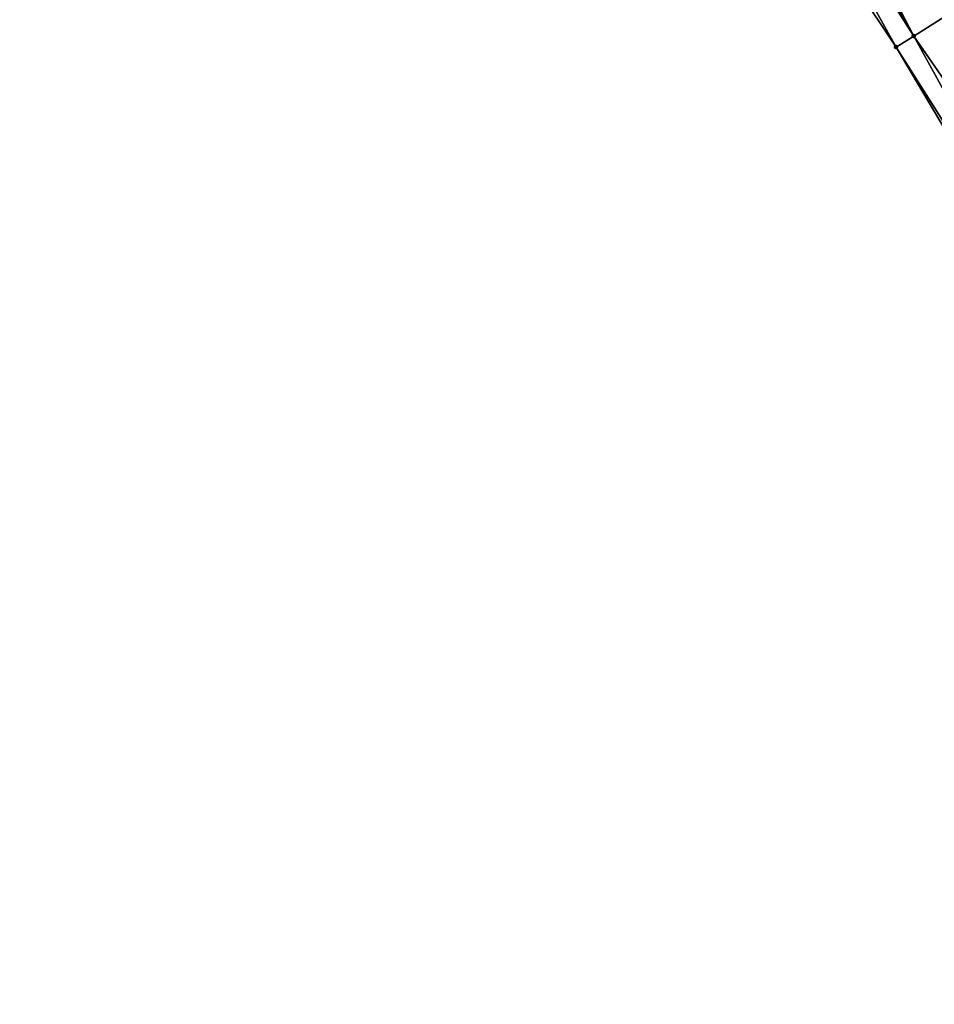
# Model space of a CAD drawing. Header units: feet. Extents: x 2004186 to 2014793, y 836912 to 864902.
# Tile 370 of 656: x 2009824 to 2009876, y 848854 to 848911. Entities that reach past the tile are written whole.
import ezdxf

# ---------------------------------------------------------------- set-up
doc = ezdxf.new("R2010")
doc.units = ezdxf.units.FT
doc.header["$LTSCALE"] = 100
doc.header["$MEASUREMENT"] = 0
doc.layers.add('I-77 SB_MM21-27-Surface-Border', color=7, linetype='Continuous')
doc.layers.add('I-77 SB_MM21-27-Surface-TIN', color=7, linetype='Continuous')
doc.layers.add('Road Shots', color=4, linetype='Continuous', lineweight=200)
doc.layers.add('Road X-Section', color=30, linetype='Continuous', lineweight=13)

msp = doc.modelspace()

# ---------------------------------------------------------------- linework, layer by layer
at = {"layer": 'I-77 SB_MM21-27-Surface-Border', "color": 3, "linetype": 'ByBlock', "lineweight": -2}
msp.add_polyline3d([(2009916.190808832, 848841.9269525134, 427.4272913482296), (2009906.306348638, 848859.323898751, 427.3652300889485), (2009894.37184794, 848875.4729130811, 427.2132154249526), (2009883.974851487, 848892.5579192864, 427.142303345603), (2009873.97081867, 848909.4472396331, 427.0527480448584), (2009862.872036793, 848926.0958827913, 427.0244709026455), (2009852.451987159, 848943.1679908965, 426.9473174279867), (2009842.031924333, 848960.2401201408, 426.8784663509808), (2009831.674598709, 848976.8038825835, 426.8050204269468), (2009821.351448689, 848993.9443379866, 426.7822035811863), (2009811.028325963, 849011.0847510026, 426.7466182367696), (2009801.041554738, 849028.441653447, 426.6923110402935), (2009791.258311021, 849045.3737114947, 426.6573367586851), (2009780.997530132, 849062.5701654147, 426.6372701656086), (2009770.903162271, 849079.8775549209, 426.6196813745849), (2009759.976796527, 849096.630165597, 426.552056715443), (2009748.890434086, 849112.9045776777, 426.4880582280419)], dxfattribs=at)
at = {"layer": 'I-77 SB_MM21-27-Surface-TIN', "color": 128, "linetype": 'ByBlock', "lineweight": -2}
for points in [[(2009865.247103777, 848927.578804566, 427.1596410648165), (2009864.568506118, 848927.1551239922, 427.1253914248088), (2009874.988709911, 848910.0827689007, 427.1073598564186)], [(2009865.756056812, 848927.8965573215, 427.1823760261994), (2009865.247103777, 848927.578804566, 427.1596410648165), (2009874.988709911, 848910.0827689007, 427.1073598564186)], [(2009865.756056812, 848927.8965573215, 427.1823760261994), (2009874.988709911, 848910.0827689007, 427.1073598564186), (2009877.363756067, 848911.5657240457, 427.2553744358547)], [(2009864.22921111, 848926.9432775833, 427.1059118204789), (2009862.872036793, 848926.0958827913, 427.0244709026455), (2009873.97081867, 848909.4472396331, 427.0527480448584)], [(2009864.568506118, 848927.1551239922, 427.1253914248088), (2009864.22921111, 848926.9432775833, 427.1059118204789), (2009874.988709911, 848910.0827689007, 427.1073598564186)], [(2009864.22921111, 848926.9432775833, 427.1059118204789), (2009873.97081867, 848909.4472396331, 427.0527480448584), (2009874.988709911, 848910.0827689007, 427.1073598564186)], [(2009877.363756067, 848911.5657240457, 427.2553744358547), (2009874.988709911, 848910.0827689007, 427.1073598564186), (2009886.195688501, 848893.9099115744, 427.2606465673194)], [(2009874.988709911, 848910.0827689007, 427.1073598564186), (2009873.97081867, 848909.4472396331, 427.0527480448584), (2009884.487349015, 848892.8699229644, 427.1713391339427)], [(2009874.988709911, 848910.0827689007, 427.1073598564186), (2009884.487349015, 848892.8699229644, 427.1713391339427), (2009886.195688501, 848893.9099115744, 427.2606465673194)], [(2009873.97081867, 848909.4472396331, 427.0527480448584), (2009883.974851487, 848892.5579192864, 427.142303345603), (2009884.487349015, 848892.8699229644, 427.1713391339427)]]:
    msp.add_3dface(points, dxfattribs=at)
at = {"layer": 'Road Shots', "lineweight": 100}
for p in [(2009874.988709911, 848910.0827689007, 427.1073598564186), (2009873.97081867, 848909.4472396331, 427.0527480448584)]:
    msp.add_point(p, dxfattribs=at)
at = {"layer": 'Road X-Section', "extrusion": (0.5294869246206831, -0.8483125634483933, 0.003064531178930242), "elevation": 344062.7470769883, "flags": 128}
msp.add_lwpolyline([(2154497.909740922, -627.341213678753), (2154499.109740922, -627.2866016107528), (2154501.909740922, -627.1385863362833), (2154502.709740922, -627.101806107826), (2154503.909740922, -627.0516598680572), (2154504.309740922, -627.0425523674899), (2154504.709740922, -627.0351607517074), (2154505.909740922, -626.9873020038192), (2154506.509740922, -626.9667409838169), (2154507.109740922, -626.9334302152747), (2154507.709740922, -626.9068797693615), (2154508.509740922, -626.8821223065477), (2154509.909740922, -626.8220841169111), (2154510.909740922, -626.7835821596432), (2154512.109740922, -626.7336406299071), (2154512.909740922, -626.703513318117), (2154513.509740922, -626.6800790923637), (2154514.709740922, -626.6268219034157), (2154515.109740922, -626.6118449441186), (2154515.909740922, -626.5741203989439), (2154516.309740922, -626.5595726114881), (2154516.909740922, -626.5306914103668), (2154517.709740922, -626.4958618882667), (2154517.909740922, -626.4913269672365), (2154518.309740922, -626.492652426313), (2154518.509740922, -626.486415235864), (2154519.109740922, -626.4498481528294), (2154519.709740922, -626.4250550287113), (2154522.509740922, -626.3275023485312), (2154523.709740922, -626.2794290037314), (2154524.309740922, -626.2548496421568), (2154525.509740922, -626.2152239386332), (2154526.909740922, -626.1637811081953), (2154527.709740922, -626.1298715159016), (2154528.709740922, -626.0827238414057), (2154529.309740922, -626.0599759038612), (2154529.909740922, -626.0436533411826), (2154530.109740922, -626.0360726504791), (2154530.509740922, -626.0164775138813), (2154531.709740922, -625.9736344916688), (2154532.109740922, -625.956299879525), (2154532.509740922, -625.9393308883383), (2154533.909740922, -625.8843058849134), (2154534.509740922, -625.8575744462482), (2154536.509740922, -625.7777443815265), (2154536.909740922, -625.7607450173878), (2154538.309740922, -625.7117084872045), (2154539.509740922, -625.6599702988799), (2154540.509740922, -625.6248174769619), (2154541.309740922, -625.6014220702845), (2154541.909740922, -625.5890830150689), (2154542.309740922, -625.5871902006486), (2154542.509740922, -625.5741553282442), (2154542.709740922, -625.5560515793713), (2154542.909740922, -625.5414450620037), (2154543.309740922, -625.5257677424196), (2154543.509740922, -625.5206387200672), (2154543.709740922, -625.5175540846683), (2154543.909740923, -625.5103773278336), (2154544.309740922, -625.4912545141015), (2154544.709740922, -625.4778905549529), (2154545.109740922, -625.4533833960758), (2154545.709740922, -625.4332037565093), (2154546.109740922, -625.4203421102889), (2154546.709740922, -625.398003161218), (2154547.309740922, -625.3783217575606), (2154548.709740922, -625.3265700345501), (2154549.109740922, -625.3112397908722), (2154551.509740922, -625.2279786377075)], dxfattribs=at)

doc.saveas('drawing.dxf')
